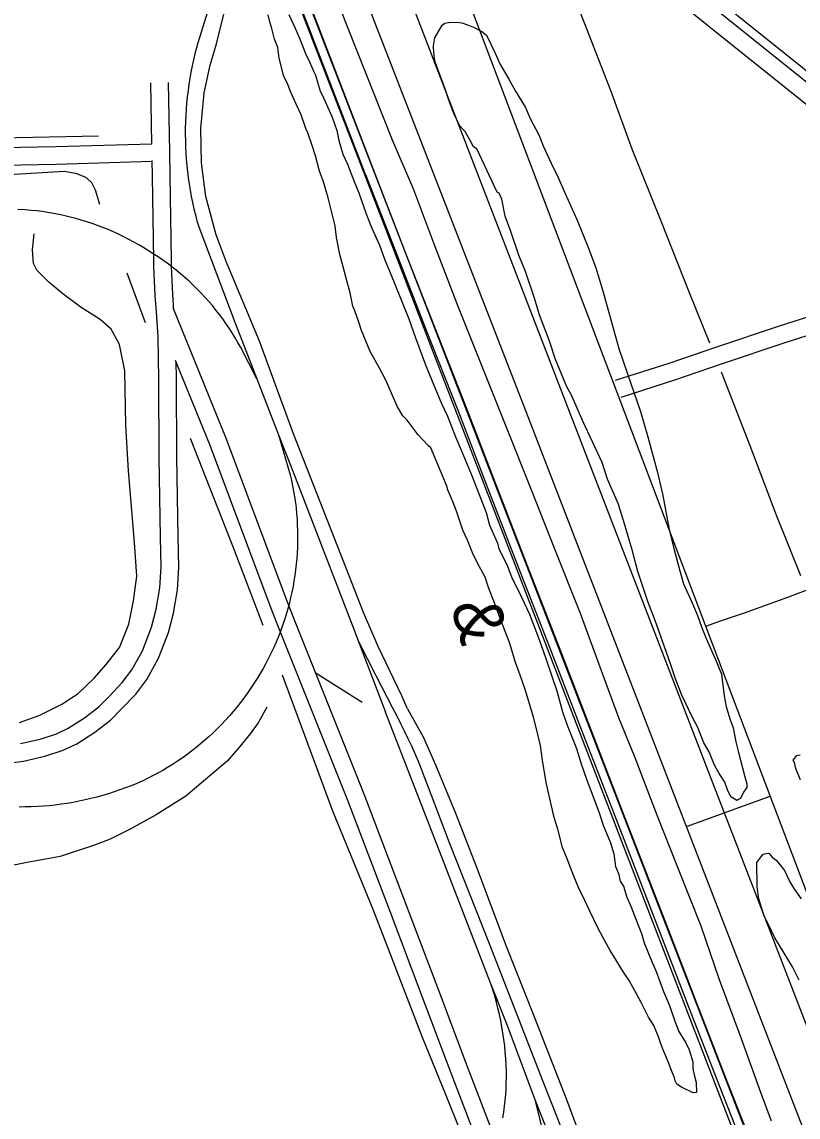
# Model space of a CAD drawing. Extents: x 3297753 to 3335611, y 652252 to 677623.
# Drawn here: x 3304777 to 3306096, y 663214 to 665077 of the extents above; entities that cross this region are included whole.
import ezdxf

# ---------------------------------------------------------------- set-up
doc = ezdxf.new("R2010")
doc.units = 0
for name, color, linetype in [('V-RAIL-IDEN', 7, 'Continuous'), ('V-RAIL-TRAK', 7, 'Continuous'), ('V-ROAD-CNTR', 7, 'Continuous'), ('V-SITE-VEGE', 7, 'Continuous'), ('V-TOPO-SHOR', 7, 'Continuous'), ('V-UTIL-LINE', 7, 'Continuous')]:
    doc.layers.add(name, color=color, linetype=linetype)

msp = doc.modelspace()

# ---------------------------------------------------------------- linework, layer by layer
at = {"layer": 'V-RAIL-TRAK'}
for points in [[(3305052.6, 665660.4), (3305106.2, 665521.5), (3305224.4, 665216), (3305374.5, 664824.6)], [(3305361.2, 664817.7), (3305254.8, 665092.4), (3305167.3, 665318.5), (3305095.1, 665503), (3305075.9, 665552.2), (3305036.7, 665654.1)], [(3305120.6, 665186), (3305076.7, 665043.3), (3305073.9, 665033.1), (3305071.2, 665022.8), (3305068.8, 665012.4), (3305066.5, 665002.1), (3305064.4, 664991.6), (3305062.6, 664981.1), (3305060.9, 664970.6), (3305059.4, 664960.1), (3305058.1, 664949.5), (3305057, 664939), (3305056.2, 664928.4), (3305055.5, 664917.7), (3305055, 664907.1), (3305054.7, 664896.5), (3305054.7, 664885.8), (3305054.8, 664875.2), (3305055.1, 664864.6), (3305055.6, 664854), (3305056.4, 664843.3), (3305057.3, 664832.7), (3305058.4, 664822.2), (3305059.7, 664811.6), (3305061.3, 664801.1), (3305063, 664790.6), (3305064.9, 664780.1), (3305067, 664769.7), (3305069.4, 664759.3), (3305071.9, 664749), (3305074.6, 664738.7), (3305077.5, 664728.5), (3305139, 664566.4), (3305176.4, 664470), (3305213.3, 664374.8), (3305234.4, 664320.3), (3305340, 664047.2), (3305348, 664026.2), (3305395.2, 663902.7)], [(3305361.2, 664817.7), (3305417, 664674.1), (3305464.3, 664552.6), (3305517.7, 664416.9), (3305565.1, 664293.7), (3305621.3, 664148.2), (3305673.8, 664013.4), (3305732.3, 663862.2), (3305787.6, 663719.4), (3305853.1, 663550.5), (3305910.3, 663401.5), (3305963.2, 663265.4), (3306026.8, 663103.6), (3306090, 662939.1), (3306138.6, 662812.6)], [(3305374.5, 664824.6), (3305430.2, 664681), (3305477.6, 664559.5), (3305531, 664423.8), (3305578.4, 664300.5), (3305634.6, 664155.1), (3305687.1, 664020.3), (3305745.6, 663869.1), (3305800.9, 663726.3), (3305866.4, 663557.4), (3305923.5, 663408.4), (3305976.5, 663272.3), (3306040.1, 663110.5), (3306103.3, 662946), (3306154.6, 662812.6)], [(3305176.4, 664470), (3305148.9, 664523.2), (3305144.3, 664531.5), (3305139.4, 664539.8), (3305134.4, 664548), (3305129.2, 664556), (3305123.9, 664564), (3305118.3, 664571.8), (3305112.6, 664579.5), (3305106.7, 664587), (3305100.7, 664594.4), (3305094.5, 664601.7), (3305088.1, 664608.9), (3305081.6, 664615.9), (3305074.9, 664622.7), (3305068.1, 664629.5), (3305061.1, 664636), (3305053.9, 664642.4), (3305046.7, 664648.7), (3305039.3, 664654.7), (3305031.7, 664660.6), (3305024.1, 664666.4), (3305016.3, 664672), (3305008.4, 664677.3), (3305000.3, 664682.6), (3304992.2, 664687.6), (3304984, 664692.8), (3304975.7, 664697.8), (3304967.3, 664702.6), (3304958.7, 664707.2), (3304950.1, 664711.6), (3304941.4, 664715.8), (3304932.6, 664719.9), (3304923.7, 664723.7), (3304914.7, 664727.4), (3304905.6, 664730.9), (3304896.5, 664734.1), (3304887.3, 664737.2), (3304878, 664740), (3304868.7, 664742.7), (3304859.3, 664745.2), (3304849.9, 664747.4), (3304840.4, 664749.4), (3304830.9, 664751.3), (3304821.3, 664752.9), (3304811.7, 664754.3), (3304802.1, 664755.5), (3304792.5, 664756.5), (3304782.8, 664757.3), (3304770, 664758.1)], [(3305213.3, 664374.8), (3305233.1, 664306.9), (3305235.2, 664297.5), (3305237.2, 664288.1), (3305238.9, 664278.7), (3305240.4, 664269.3), (3305241.8, 664259.8), (3305242.9, 664250.3), (3305243.9, 664240.7), (3305244.6, 664231.2), (3305245.1, 664221.6), (3305245.5, 664212), (3305245.6, 664202.5), (3305245.5, 664192.9), (3305245.3, 664183.3), (3305244.8, 664173.7), (3305244.1, 664164.2), (3305243.3, 664154.6), (3305242.2, 664145.1), (3305240.9, 664135.6), (3305239.4, 664126.2), (3305237.8, 664116.7), (3305235.9, 664107.3), (3305233.8, 664098), (3305231.6, 664088.7), (3305229, 664079), (3305226.2, 664069.3), (3305223.7, 664061.5), (3305223.1, 664059.8), (3305219.9, 664050.3), (3305216.5, 664040.8), (3305212.9, 664031.5), (3305209, 664022.2), (3305205, 664013), (3305200.8, 664003.9), (3305196.3, 663994.9), (3305191.7, 663986), (3305186.9, 663977.3), (3305181.9, 663968.6), (3305176.7, 663960), (3305171.3, 663951.5), (3305165.7, 663943.2), (3305159.9, 663935), (3305154.2, 663927), (3305148.3, 663919.2), (3305142.2, 663911.5), (3305136, 663903.9), (3305129.6, 663896.5), (3305123.1, 663889.2), (3305116.3, 663882.1), (3305109.5, 663875.1), (3305102.5, 663868.3), (3305095.3, 663861.6), (3305088, 663855.1), (3305072.9, 663842.5), (3305065.2, 663836.5), (3305057.4, 663830.6), (3305049.4, 663824.9), (3305041.3, 663819.4), (3305033.1, 663814.1), (3305024.7, 663808.9), (3305016.3, 663803.9), (3305007.8, 663799.1)], [(3305407.9, 663908.4), (3305378.9, 663964.6), (3305348, 664026.2)], [(3305906.1, 662647.1), (3305846.7, 662800.5), (3305785.8, 662956.2), (3305730, 663104.7), (3305663.6, 663272.8), (3305571.9, 663509), (3305503.7, 663680.6), (3305466.5, 663779.5), (3305461.5, 663792.7), (3305456.3, 663805.9), (3305450.9, 663819), (3305445.3, 663832), (3305439.5, 663845), (3305433.5, 663857.8), (3305427.4, 663870.6), (3305421.1, 663883.3), (3305414.6, 663895.9), (3305407.9, 663908.4)], [(3305725.6, 663045.8), (3305720.9, 663060.1), (3305716, 663074.3), (3305710.8, 663088.4), (3305705.5, 663102.5), (3305699.9, 663116.5), (3305694.2, 663130.4), (3305649.7, 663243.5), (3305601.7, 663371.2), (3305574.3, 663441), (3305550.6, 663501.1), (3305483.8, 663674), (3305395.2, 663902.7)], [(3305007.8, 663799.1), (3304999.1, 663794.5), (3304990.4, 663790.1), (3304981.5, 663785.9), (3304972.1, 663781.8), (3304962.6, 663777.9), (3304953.1, 663774.1), (3304943.5, 663770.6), (3304933.8, 663767.3), (3304924, 663764.1), (3304914.2, 663761.2), (3304904.3, 663758.5), (3304894.3, 663755.9), (3304884.3, 663753.6), (3304874.3, 663751.5), (3304864.2, 663749.6), (3304854.1, 663747.8), (3304844, 663746.3), (3304833.8, 663745), (3304823.6, 663743.9), (3304813.4, 663743.1), (3304803.1, 663742.4), (3304792.9, 663741.9), (3304782.6, 663741.7), (3304772.4, 663741.6)], [(3305594.6, 663213), (3305596.1, 663222.9), (3305597.4, 663232.8), (3305598.4, 663242.7), (3305599.3, 663252.6), (3305600, 663262.5), (3305600.4, 663272.5), (3305600.6, 663282.4), (3305600.7, 663292.4), (3305600.2, 663303.2), (3305599.6, 663314), (3305598.7, 663324.8), (3305597.6, 663335.6), (3305596.2, 663346.3), (3305594.7, 663357), (3305592.9, 663367.7), (3305590.9, 663378.3), (3305588.6, 663388.9), (3305586.2, 663399.4), (3305583.5, 663409.9), (3305580.7, 663420.3), (3305577.6, 663430.7), (3305574.3, 663441)], [(3305662.3, 663190.5), (3305656.2, 663217), (3305649.7, 663243.5)]]:
    msp.add_lwpolyline(points, dxfattribs=at)
at = {"layer": 'V-ROAD-CNTR'}
for points in [[(3306005.5, 663196.3), (3304715.5, 666525.6), (3304323.1, 667532.4), (3303700.3, 669143.4), (3302983.3, 670989.4), (3302517.9, 672183.2), (3302128.4, 673187.7), (3301925.1, 673723.4), (3301858.5, 673891.5)], [(3301858.5, 673843), (3302110.4, 673192.6), (3302969.1, 670977.7), (3303699.5, 669104.9), (3304312.1, 667521.8), (3304841.2, 666157.3), (3305391.9, 664734.2), (3306004.5, 663141.9)], [(3303879.6, 668942), (3304456.2, 667456.8), (3304976.4, 666107.5), (3305633.2, 664416.3), (3306092.2, 663227.5)], [(3303947.7, 668939), (3304387.9, 667802.2), (3304786.3, 666778.2), (3305309.3, 665446.5), (3305940.2, 663811.2), (3306168.7, 663220.3)], [(3304044.5, 668926.8), (3304474.4, 667809.3), (3304892, 666744), (3305350.6, 665585.9), (3305492.3, 665228.1), (3306227.1, 663289)], [(3307324.1, 663997.1), (3306439.3, 664710.8), (3305600.8, 665383.7), (3305566.6, 665404.8), (3305541.6, 665415.4), (3305509.5, 665420), (3305480.1, 665416.2), (3305426.1, 665396.4)], [(3306302.5, 664782.1), (3305583.5, 665359.1), (3305552.8, 665378), (3305533.5, 665386.3), (3305509.3, 665389.7), (3305487.3, 665386.9), (3305436.4, 665368.2)], [(3304998, 664869.3), (3304996.2, 664973.2)], [(3305035.3, 664586.9), (3305033.4, 664613.3), (3305031.5, 664661.7), (3305031.3, 664672.2), (3305028.9, 664815.4), (3305028.2, 664855.6), (3305026.2, 664973.8)], [(3303403.4, 664838.5), (3303406.4, 664838.8), (3303410.1, 664838.9), (3303412.2, 664838.7), (3303452.4, 664840.5), (3303752.3, 664845), (3303991.2, 664848.9), (3304001, 664849.1), (3304183.5, 664853.4), (3304279.8, 664855.7), (3304562.6, 664860.1), (3304834.4, 664865.1), (3304997.9, 664869.9)], [(3304199.8, 664823.8), (3304280.4, 664825.7), (3304563.1, 664830.1), (3304835.1, 664835.2), (3304998.5, 664839.9)], [(3304774.5, 663849.5), (3304808, 663857.2), (3304835.8, 663866.2), (3304855.6, 663875.6), (3304883.5, 663893.5), (3304907.6, 663912), (3304925.2, 663929.9), (3304947.6, 663953.3), (3304964.1, 663975.1), (3304982.1, 664007.4), (3304997.4, 664047.6), (3305005.3, 664078), (3305011.7, 664114.4), (3305013.7, 664150.1), (3305012.6, 664200.6), (3305010.1, 664336.2), (3305009.9, 664469.2), (3305008.6, 664541.4), (3305005.5, 664584), (3305003.4, 664611.6), (3305001.5, 664660.7), (3305001.3, 664671.7), (3304998.9, 664814.9), (3304998.4, 664841.4)], [(3305795.4, 664438.8), (3305888.3, 664468.8), (3305966, 664495.5), (3306074.1, 664531.5), (3306195.4, 664570.4), (3306311.8, 664611), (3306364.4, 664628.9), (3306382.8, 664635.9), (3306386.5, 664637.4), (3306390.5, 664639.2), (3306394.4, 664641.2), (3306398.2, 664643.5), (3306401.8, 664646), (3306405.2, 664648.7), (3306408.5, 664651.6), (3306411.7, 664654.7), (3306414.6, 664657.9), (3306417.3, 664661.4), (3306419.8, 664665), (3306422.2, 664668.7), (3306424.3, 664672.6), (3306426.1, 664676.5), (3306427.7, 664680.6), (3306428, 664681.4)], [(3305786.2, 664467.4), (3305878.8, 664497.3), (3305956.4, 664523.9), (3306064.8, 664560), (3306185.9, 664598.8)], [(3305759.7, 662702.9), (3305742.4, 662751.2), (3305734, 662791.1), (3305703.8, 662869.5), (3305668.6, 662957.1), (3305656, 662992.1), (3305633.5, 663053.7), (3305592.1, 663151.1), (3305581.4, 663177.1), (3305534.5, 663299.8), (3305485.7, 663429.7), (3305430.8, 663574.3), (3305359, 663763.5), (3305237.6, 664067), (3305226.7, 664094.4), (3305124.9, 664367.6), (3305034.3, 664590.7)], [(3305731.5, 662692.7), (3305713.5, 662743), (3305705.1, 662782.6), (3305675.9, 662858.5), (3305640.5, 662946.4), (3305627.7, 662981.9), (3305605.5, 663042.7), (3305564.5, 663139.5), (3305553.5, 663166.1), (3305506.5, 663289.1), (3305457.6, 663419.1), (3305402.8, 663563.7), (3305331.1, 663752.6), (3305209.8, 664055.9), (3305198.7, 664083.6), (3305096.9, 664356.7), (3305038.3, 664501.1)], [(3304716.6, 663812.8), (3304736.2, 663814.1), (3304779.9, 663819.9), (3304816, 663828.2), (3304846.9, 663838.2), (3304870.2, 663849.3), (3304900.8, 663868.9), (3304927.5, 663889.5), (3304946.8, 663909), (3304970.5, 663933.8), (3304989.3, 663958.7), (3305009.4, 663994.7), (3305026, 664038.4), (3305034.7, 664071.6), (3305041.6, 664111), (3305043.7, 664149.6), (3305042.6, 664201.2), (3305040.1, 664336.5), (3305039.9, 664469.5), (3305039.3, 664500)], [(3306154.8, 664127.2), (3306078.1, 664098), (3306004.4, 664071.4), (3305965.4, 664058.3), (3305939.1, 664048.8)], [(3305906.5, 663708.6), (3306048.6, 663760.1)], [(3306092.2, 663227.5), (3306870.1, 661230.5), (3307344.3, 660005.9), (3307823, 658765.9), (3308259.9, 657640.1)]]:
    msp.add_lwpolyline(points, dxfattribs=at)
at = {"layer": 'V-SITE-VEGE'}
for points in [[(3305330.3, 664632.4), (3305323.3, 664660.6), (3305317.6, 664681.2), (3305311.7, 664710.5), (3305309.2, 664730.1), (3305302.2, 664759.4), (3305297.6, 664777.8), (3305289.5, 664804.9), (3305282.7, 664823.4), (3305275.8, 664849.4), (3305270.1, 664866.7), (3305263.2, 664888.4), (3305259.8, 664896), (3305251.8, 664918.7), (3305243.9, 664936.1), (3305233.8, 664958.8), (3305229.2, 664970.7), (3305221.4, 664985.8), (3305220.2, 664993.4), (3305214.4, 665015.1), (3305211.9, 665033.6), (3305206.3, 665047.7), (3305201.6, 665066.1), (3305198.2, 665077), (3305195.8, 665088.9)], [(3305230.7, 665089.5), (3305240.8, 665067.8), (3305248.7, 665049.4), (3305258.9, 665023.4), (3305265.7, 665009.4), (3305273.6, 664991), (3305275.8, 664986.7), (3305283.9, 664959.5), (3305287.3, 664953.1), (3305304.2, 664915.2), (3305312.2, 664892.4), (3305315.7, 664875.1), (3305322.6, 664852.3), (3305330.5, 664835), (3305341.8, 664805.7), (3305349.7, 664786.3), (3305362.3, 664750.5), (3305370.2, 664729.9), (3305384.9, 664697.5), (3305394, 664672.6), (3305409.8, 664633.6), (3305434.7, 664571.9), (3305446.1, 664539.4), (3305463.2, 664493.9), (3305474.5, 664465.7), (3305490.3, 664427.8), (3305500.5, 664406.2), (3305514.1, 664371.5), (3305524.3, 664347.7), (3305541.2, 664306.6), (3305566.2, 664242.7), (3305572, 664221), (3305585.5, 664190.7), (3305587.8, 664180.9), (3305601.3, 664153.9), (3305609.3, 664133.3), (3305626.1, 664098.7), (3305639.7, 664069.5), (3305656.7, 664025.1), (3305666.9, 663995.9), (3305678.3, 663962.3), (3305686.3, 663939.5)], [(3305632.9, 664652.3), (3305621.5, 664680.4), (3305607.8, 664720.5), (3305598.7, 664746.5), (3305592.8, 664775.8), (3305588.3, 664785.6), (3305585, 664787.7), (3305550.1, 664861.2), (3305544.6, 664864.4), (3305539, 664875.2), (3305531.2, 664889.3), (3305521.2, 664900), (3305512.2, 664918.4), (3305508.8, 664927.1), (3305502, 664945.5), (3305497.4, 664959.6), (3305489.4, 664981.2), (3305484.9, 664993.1), (3305479.2, 665009.4), (3305478, 665019.2), (3305476.7, 665033.3), (3305476.6, 665036.6), (3305478.6, 665049.7), (3305491.3, 665071.7), (3305495.6, 665075), (3305502.1, 665076.2), (3305515.2, 665076.4), (3305525, 665075.5), (3305536, 665071.3), (3305544.8, 665068.1), (3305559, 665060.7), (3305566.8, 665054.3), (3305581.4, 665024), (3305589.3, 665005.6), (3305604.9, 664979.7), (3305616.2, 664959.2), (3305632.9, 664931.2), (3305640.8, 664912.8), (3305655.4, 664884.7), (3305663.3, 664866.3), (3305676.9, 664837), (3305688.1, 664813.3), (3305700.5, 664785.1), (3305720.9, 664739.7), (3305740.1, 664692), (3305752.6, 664658.5), (3305764.1, 664621.6), (3305774.5, 664582.5), (3305791.7, 664521.8), (3305806.6, 664478.5), (3305828.3, 664414.5), (3305840.9, 664371.1), (3305857.1, 664310.4), (3305866.4, 664271.3), (3305877.1, 664213.7), (3305885.2, 664181.2), (3305895.6, 664143.2), (3305901.4, 664121.5), (3305916.1, 664089), (3305925.1, 664067.4), (3305931.9, 664047.9), (3305939.9, 664028.4), (3305955.7, 663992.7), (3305965.9, 663967.8), (3305970.8, 663930.8), (3305974.3, 663912.4), (3305980.1, 663891.8), (3305985.8, 663876.6), (3305990.5, 663852.7), (3305995.2, 663834.3), (3306002.1, 663808.2), (3306005.6, 663793), (3306009, 663781.1), (3306009.1, 663774.6), (3306003.8, 663766.8), (3305998.5, 663755.9), (3305995.3, 663754.7), (3305992.1, 663752.5), (3305987.6, 663755.7), (3305982.2, 663758.9), (3305976.5, 663770.8), (3305972, 663783.8), (3305961.9, 663798.9), (3305954.1, 663812.9), (3305945, 663835.7), (3305936.1, 663850.8), (3305925.9, 663876.8), (3305915.8, 663896.2), (3305898.9, 663931.9), (3305888.7, 663957.9), (3305879.5, 663985), (3305869.3, 664014.2), (3305853.3, 664058.7), (3305840.9, 664091.2), (3305823.7, 664142.1), (3305814.5, 664179), (3305799.5, 664228.9), (3305790.4, 664258.1), (3305772.3, 664299.3), (3305763.1, 664327.4), (3305730.5, 664397.8)], [(3305730.5, 664397.8), (3305711.3, 664442.1), (3305703.4, 664456.2), (3305684.2, 664502.7), (3305673.9, 664534.2), (3305656.9, 664578.6), (3305647.7, 664608.9), (3305632.9, 664652.3)], [(3305686.3, 663939.5), (3305695.6, 663903.7), (3305703.6, 663881), (3305719.4, 663840.9), (3305727.5, 663814.9), (3305736.6, 663788.9), (3305745.7, 663765.1), (3305758.2, 663731.5), (3305765, 663710.9), (3305777.5, 663680.6), (3305783.2, 663662.1), (3305785.7, 663640.4), (3305791.3, 663628.5), (3305793.7, 663615.5), (3305799.3, 663606.8), (3305805, 663588.4), (3305811.8, 663573.2), (3305824.3, 663540.8), (3305829.9, 663526.7), (3305834.6, 663510.4), (3305847, 663480.1), (3305854.9, 663461.7), (3305867.4, 663428.1), (3305877.6, 663404.3), (3305886.7, 663377.2), (3305893.5, 663359.9), (3305905.8, 663340.5), (3305911.4, 663328.6), (3305917.2, 663308), (3305917.4, 663297.1), (3305919.7, 663286.2), (3305923.2, 663273.2), (3305923.4, 663255.8), (3305918, 663255.7), (3305898.2, 663265.2), (3305890.5, 663270.5), (3305887.2, 663275.9), (3305886, 663281.3), (3305880.3, 663296.5), (3305875.8, 663307.3), (3305867.9, 663325.7), (3305863.3, 663338.7), (3305858.8, 663350.6), (3305850.9, 663370.1), (3305841.9, 663384.1), (3305829.6, 663409), (3305821.7, 663424.1), (3305809.4, 663446.8), (3305799.4, 663460.8), (3305787.1, 663481.4), (3305777, 663497.5), (3305764.7, 663520.2), (3305755.7, 663536.4), (3305742.2, 663564.5), (3305733.2, 663584), (3305723.1, 663604.6), (3305715.1, 663624), (3305703.8, 663653.3), (3305695.9, 663672.8), (3305687.8, 663704.2), (3305682, 663723.8), (3305668, 663783.5), (3305662, 663821.5), (3305658.3, 663846.5), (3305651.3, 663876.9), (3305646.7, 663894.3), (3305638.7, 663921.4), (3305631.8, 663943), (3305623.8, 663965.8), (3305615.9, 663987.5), (3305606.6, 664020), (3305597.6, 664041.7), (3305587.4, 664068.7), (3305580.6, 664087.1), (3305570.3, 664115.3), (3305564.6, 664132.7), (3305551.2, 664156.4), (3305543.3, 664172.6), (3305534.2, 664195.4), (3305526.3, 664212.7), (3305516.1, 664243), (3305510.4, 664258.2), (3305500.2, 664282), (3305500.1, 664286.4), (3305471.9, 664352.4), (3305467.5, 664356.7), (3305450.8, 664374.9), (3305431.9, 664399.7), (3305424.2, 664407.2), (3305415.3, 664422.3), (3305408.5, 664437.5), (3305396.1, 664466.7), (3305384.8, 664488.3), (3305369.1, 664516.4), (3305362.4, 664532.6), (3305354.4, 664552.1), (3305349.9, 664566.2), (3305343, 664585.7), (3305339.6, 664593.3), (3305334.9, 664616.1), (3305330.3, 664632.4)], [(3306100.5, 663787.9), (3306095.9, 663798.8), (3306092.5, 663807.4), (3306090.2, 663817.2), (3306087.9, 663821.5), (3306094.4, 663829.2), (3306099.8, 663830.4)], [(3306098.1, 663446.9), (3306086.8, 663469.6), (3306056.7, 663519.3), (3306045.4, 663543.1), (3306038.7, 663556), (3306029.5, 663585.3), (3306027, 663606), (3306026.4, 663647.4), (3306032.8, 663656.2), (3306037, 663661.7), (3306041.4, 663662.8), (3306046.8, 663662.9), (3306052.4, 663656.5), (3306059, 663651.1), (3306066.8, 663641.4), (3306073.4, 663633.9), (3306082.4, 663614.4), (3306090.2, 663601.5), (3306101.4, 663585.3)]]:
    msp.add_lwpolyline(points, dxfattribs=at)
at = {"layer": 'V-TOPO-SHOR'}
for p, q in [((3304986.8, 664565.1), (3304955.9, 664649.5)), ((3305355.6, 663919.5), (3305275.5, 663970))]:
    msp.add_line(p, q, dxfattribs=at)
for points in [[(3305406.8, 664876.1), (3305331.7, 665065.7), (3305217.8, 665359), (3305134.9, 665562.5), (3305120.6, 665603.5), (3305112, 665613.6), (3305104.9, 665627.5), (3305087.1, 665685)], [(3306905.2, 664354.7), (3306817.8, 664424.2), (3306626, 664578.7), (3306458.3, 664715.2), (3306234.7, 664894.2), (3305975.7, 665101.7), (3305759.7, 665274.9), (3305720.6, 665308)], [(3305946.3, 664530.8), (3305911.6, 664616.4), (3305863.6, 664737.9), (3305814.4, 664860.5), (3305778.6, 664958.8), (3305732.6, 665076.5), (3305695.8, 665170.9), (3305671.4, 665233.6), (3305652.6, 665285)], [(3305432.3, 663908.8), (3305422.8, 663930.8), (3305382.7, 664014.8), (3305357.5, 664072.7), (3305318.9, 664171.4), (3305238.6, 664376.5), (3305181, 664533.9), (3305124.3, 664669.6), (3305107, 664715.1), (3305089.5, 664780), (3305082.1, 664837.1), (3305080.9, 664895.9), (3305086.7, 664956.3), (3305097.1, 665003.5), (3305107.7, 665040), (3305132.5, 665140.7), (3305145.3, 665188.7), (3305159.1, 665212.8), (3305165.1, 665228.3), (3305165.8, 665239.2), (3305159.1, 665246)], [(3306051.2, 663207.4), (3306033, 663255.8), (3305999.9, 663347.6), (3305962.7, 663447.8), (3305931.4, 663538.8), (3305892, 663638.5), (3305857.6, 663726.3), (3305819.5, 663825.2), (3305791.7, 663893.5), (3305762.4, 663973.3), (3305726.5, 664070.9), (3305682.9, 664180), (3305643.5, 664279.7), (3305599.9, 664388.8), (3305558.1, 664493.9), (3305518.6, 664593.2), (3305478.7, 664696.1), (3305442.9, 664791.4), (3305406.8, 664876.1)], [(3304909.3, 664766.3), (3304902.1, 664791.1), (3304895.8, 664803.5), (3304886.5, 664811.9), (3304870.9, 664818.8), (3304849.1, 664822.5), (3304718, 664814.6), (3304676.1, 664814.3)], [(3304772.9, 663885.3), (3304807.7, 663897.9), (3304844.8, 663916.8), (3304872.6, 663934.9), (3304899.6, 663960.7), (3304920.4, 663984.1), (3304942.7, 664013), (3304958.7, 664052.7), (3304966.9, 664092.3), (3304972.1, 664134.3), (3304968.5, 664191.7), (3304958.4, 664313.4), (3304953.9, 664391), (3304951.7, 664483.4), (3304942.8, 664528.3), (3304928.7, 664554.6), (3304909.9, 664570.8), (3304878, 664591.5), (3304846.8, 664614.5), (3304822.6, 664634.5), (3304802.2, 664654.6), (3304796.7, 664666.2), (3304795, 664689.4), (3304797.9, 664716.6)], [(3306101.2, 664134.9), (3306060.4, 664236.5), (3306014.8, 664356.1), (3305965.9, 664481.1)], [(3305186.9, 664050.4), (3305137.8, 664179.7), (3305063.5, 664368.5)], [(3305374.3, 663567.5), (3305305.6, 663734.7), (3305220.1, 663966.1)], [(3305193.3, 663911.6), (3305178.8, 663885.1), (3305164.9, 663866.3), (3305147.2, 663844.5), (3305125.7, 663819.5), (3305096.4, 663794.5), (3305055.5, 663760), (3305005.3, 663728.6), (3304961.2, 663704.2), (3304927.2, 663686.9), (3304900.1, 663676.6), (3304842, 663657.6), (3304786.2, 663647.1), (3304752.1, 663640.6)], [(3305432.3, 663908.8), (3305459.5, 663859.7), (3305480, 663813.4), (3305513.8, 663731), (3305550.8, 663636.3), (3305599, 663507.9), (3305647.1, 663386.5), (3305702.9, 663244.2), (3305757.1, 663098.1), (3305799.2, 662991.1), (3305854.3, 662844.2), (3305903.6, 662719.1), (3305928.2, 662651.4)], [(3305540.2, 663144.6), (3305522.4, 663190.3), (3305497, 663254), (3305458, 663349.8), (3305403.2, 663492.6), (3305374.3, 663567.5)]]:
    msp.add_lwpolyline(points, dxfattribs=at)
at = {"layer": 'V-UTIL-LINE'}
msp.add_lwpolyline([(3303534, 663857.7), (3303530.1, 664082.4), (3303525.4, 664432.1), (3303514.3, 664923.4), (3303848.3, 664931.8), (3303851.8, 664861.4), (3304154.4, 664868.1), (3304907, 664883.3)], dxfattribs=at)

# ---------------------------------------------------------------- texts
at = {"layer": 'V-RAIL-IDEN'}
msp.add_text('&', height=83, rotation=285.9454, dxfattribs=at).set_placement((3305505.3, 664084.1))

doc.saveas('drawing.dxf')
